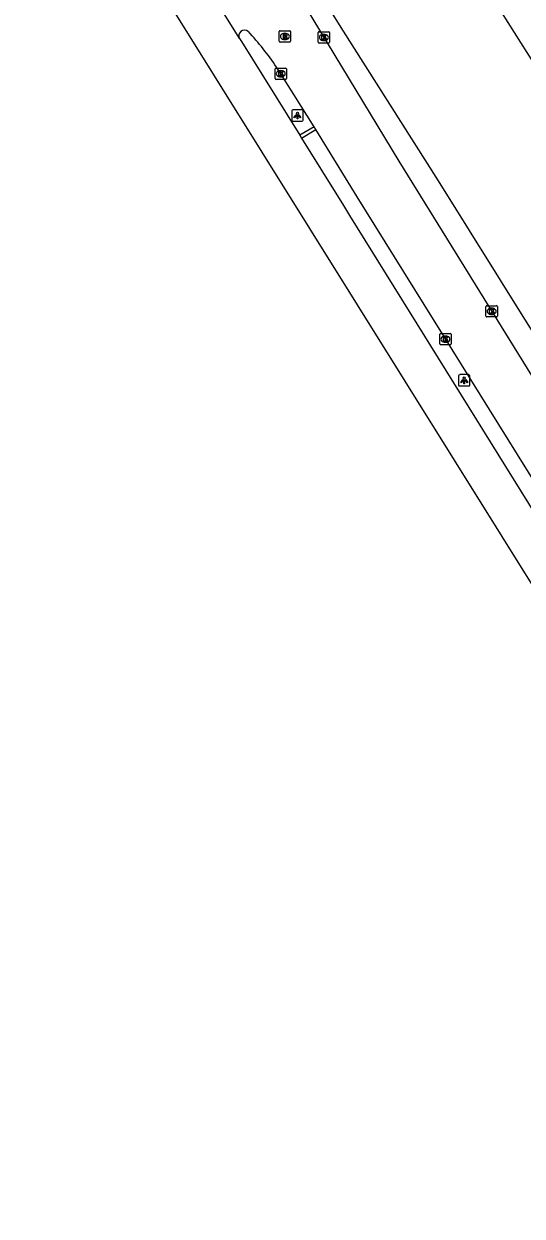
# Model space of a CAD drawing. Extents: x 158838 to 160074, y 386376 to 387776.
# Drawn here: x 159230.6 to 159274.8, y 386456.8 to 386562.7 of the extents above; entities that cross this region are included whole.
import ezdxf

# ---------------------------------------------------------------- set-up
doc = ezdxf.new("R2010")
doc.units = 0
for name, color, linetype in [('IMGEO_Kolk', 7, 'Continuous'), ('IMGEO_Lichtpunt', 7, 'Continuous'), ('IMGEO_Pand', 7, 'Continuous'), ('IMGEO_Rijbaan_lokaal_open', 7, 'Continuous'), ('IMGEO_Rijbaan_regionaal_gesloten', 7, 'Continuous'), ('IMGEO_Rioolput', 7, 'Continuous'), ('IMGEO_Verkeerseiland_groen', 7, 'Continuous'), ('IMGEO_Voetpad_open', 7, 'Continuous')]:
    doc.layers.add(name, color=color, linetype=linetype)

msp = doc.modelspace()

# ---------------------------------------------------------------- linework, layer by layer
at = {"layer": 'IMGEO_Kolk'}
for p, q in [((159256.7, 386561.02), (159256.7, 386561.88)), ((159256.78, 386561.95), (159257.63, 386561.95)), ((159257.19, 386561.73), (159257.22, 386561.73)), ((159257.21, 386561.17), (159257.19, 386561.17)), ((159257.7, 386561.88), (159257.7, 386561.02)), ((159257.63, 386560.95), (159256.78, 386560.95)), ((159252.88, 386557.8), (159252.88, 386558.65)), ((159252.96, 386558.73), (159253.81, 386558.73)), ((159253.37, 386558.51), (159253.4, 386558.51)), ((159253.39, 386557.95), (159253.37, 386557.95)), ((159253.88, 386558.65), (159253.88, 386557.8)), ((159253.81, 386557.73), (159252.96, 386557.73)), ((159271.57, 386536.72), (159271.57, 386537.57)), ((159271.65, 386537.64), (159272.5, 386537.64)), ((159272.06, 386537.42), (159272.09, 386537.42)), ((159272.08, 386536.86), (159272.06, 386536.86)), ((159272.58, 386537.57), (159272.58, 386536.72)), ((159272.5, 386536.64), (159271.65, 386536.64)), ((159267.48, 386534.25), (159267.48, 386535.1)), ((159267.55, 386535.17), (159268.4, 386535.17)), ((159267.96, 386534.95), (159267.99, 386534.95)), ((159268.48, 386535.1), (159268.48, 386534.25)), ((159268.4, 386534.17), (159267.55, 386534.17)), ((159267.99, 386534.39), (159267.96, 386534.39))]:
    msp.add_line(p, q, dxfattribs=at)
for points in [[(159256.7, 386561.02), (159256.7, 386561.88)], [(159256.78, 386561.95), (159257.63, 386561.95)], [(159257.02, 386561.65), (159257.15, 386561.65), (159257.15, 386561.5), (159257.28, 386561.65), (159257.44, 386561.65), (159257.3, 386561.5), (159257.45, 386561.25), (159257.3, 386561.25), (159257.21, 386561.42), (159257.15, 386561.35), (159257.15, 386561.25), (159257.02, 386561.25), (159257.02, 386561.65)], [(159257.7, 386561.88), (159257.7, 386561.02)], [(159257.63, 386560.95), (159256.78, 386560.95)], [(159252.88, 386557.8), (159252.88, 386558.65)], [(159252.96, 386558.73), (159253.81, 386558.73)], [(159253.2, 386558.43), (159253.33, 386558.43), (159253.33, 386558.28), (159253.46, 386558.43), (159253.62, 386558.43), (159253.48, 386558.28), (159253.63, 386558.03), (159253.48, 386558.03), (159253.39, 386558.19), (159253.33, 386558.12), (159253.33, 386558.03), (159253.2, 386558.03), (159253.2, 386558.43)], [(159253.88, 386558.65), (159253.88, 386557.8)], [(159253.81, 386557.73), (159252.96, 386557.73)], [(159271.57, 386536.72), (159271.57, 386537.57)], [(159271.65, 386537.64), (159272.5, 386537.64)], [(159271.89, 386537.34), (159272.02, 386537.34), (159272.02, 386537.19), (159272.15, 386537.34), (159272.31, 386537.34), (159272.17, 386537.19), (159272.32, 386536.94), (159272.17, 386536.94), (159272.08, 386537.11), (159272.02, 386537.04), (159272.02, 386536.94), (159271.89, 386536.94), (159271.89, 386537.34)], [(159272.58, 386537.57), (159272.58, 386536.72)], [(159272.5, 386536.64), (159271.65, 386536.64)], [(159267.48, 386534.25), (159267.48, 386535.1)], [(159267.55, 386535.17), (159268.4, 386535.17)], [(159267.8, 386534.87), (159267.92, 386534.87), (159267.92, 386534.72), (159268.05, 386534.87), (159268.21, 386534.87), (159268.07, 386534.72), (159268.22, 386534.47), (159268.07, 386534.47), (159267.98, 386534.64), (159267.92, 386534.57), (159267.92, 386534.47), (159267.8, 386534.47), (159267.8, 386534.87)], [(159268.48, 386535.1), (159268.48, 386534.25)], [(159268.4, 386534.17), (159267.55, 386534.17)]]:
    msp.add_lwpolyline(points, dxfattribs=at)
for centre, start, end in [((159256.78, 386561.88), 91.552, 178.448), ((159256.78, 386561.88), 91.552, 178.448), ((159256.78, 386561.03), 181.552, 268.448), ((159256.78, 386561.03), 181.552, 268.448), ((159257.63, 386561.88), 1.552, 88.448), ((159257.63, 386561.88), 1.552, 88.448), ((159257.63, 386561.03), 271.552, 358.448), ((159257.63, 386561.03), 271.552, 358.448), ((159252.96, 386558.65), 91.552, 178.448), ((159252.96, 386558.65), 91.552, 178.448), ((159253.81, 386558.65), 1.552, 88.448), ((159253.81, 386558.65), 1.552, 88.448), ((159252.96, 386557.8), 181.552, 268.448), ((159252.96, 386557.8), 181.552, 268.448), ((159253.81, 386557.8), 271.552, 358.448), ((159253.81, 386557.8), 271.552, 358.448), ((159271.65, 386537.57), 91.552, 178.448), ((159271.65, 386537.57), 91.552, 178.448), ((159271.65, 386536.72), 181.552, 268.448), ((159271.65, 386536.72), 181.552, 268.448), ((159272.5, 386537.57), 1.552, 88.448), ((159272.5, 386537.57), 1.552, 88.448), ((159272.5, 386536.72), 271.552, 358.448), ((159272.5, 386536.72), 271.552, 358.448), ((159267.55, 386535.1), 91.552, 178.448), ((159267.55, 386535.1), 91.552, 178.448), ((159268.4, 386535.1), 1.552, 88.448), ((159268.4, 386535.1), 1.552, 88.448), ((159267.55, 386534.25), 181.552, 268.448), ((159267.55, 386534.25), 181.552, 268.448), ((159268.4, 386534.25), 271.552, 358.448), ((159268.4, 386534.25), 271.552, 358.448)]:
    msp.add_arc(centre, 0.0765, start, end, dxfattribs=at)
for centre, major_axis, ratio, start_param, end_param in [((159257.19, 386561.45), (-0.387, 0.002), 0.722429, 4.712389, 7.853982), ((159257.21, 386561.45), (-0.39, 0.002), 0.717154, 1.570796, 4.712389), ((159253.37, 386558.23), (-0.387, 0.002), 0.722429, 4.712389, 7.853982), ((159253.39, 386558.23), (-0.39, 0.002), 0.717154, 1.570796, 4.712389), ((159272.06, 386537.14), (-0.387, 0.002), 0.722429, 4.712389, 7.853982), ((159272.09, 386537.14), (-0.39, 0.002), 0.717154, 1.570796, 4.712389), ((159267.96, 386534.67), (-0.387, 0.002), 0.722429, 4.712389, 7.853982), ((159267.99, 386534.67), (-0.39, 0.002), 0.717154, 1.570796, 4.712389)]:
    msp.add_ellipse(centre, major_axis=major_axis, ratio=ratio, start_param=start_param, end_param=end_param, dxfattribs=at)
at = {"layer": 'IMGEO_Lichtpunt'}
for p, q in [((159254.36, 386554.93), (159254.36, 386554.12)), ((159254.36, 386554.93), (159254.36, 386554.12)), ((159255.26, 386555.02), (159254.46, 386555.02)), ((159255.26, 386555.02), (159254.46, 386555.02)), ((159255.36, 386554.12), (159255.36, 386554.93)), ((159255.36, 386554.12), (159255.36, 386554.93)), ((159254.46, 386554.02), (159255.26, 386554.02)), ((159254.46, 386554.02), (159255.26, 386554.02)), ((159269.14, 386531.42), (159269.14, 386530.61)), ((159269.14, 386531.42), (159269.14, 386530.61)), ((159270.05, 386531.52), (159269.24, 386531.52)), ((159270.05, 386531.52), (159269.24, 386531.52)), ((159270.14, 386530.61), (159270.14, 386531.42)), ((159270.14, 386530.61), (159270.14, 386531.42)), ((159269.24, 386530.52), (159270.05, 386530.52)), ((159269.24, 386530.52), (159270.05, 386530.52))]:
    msp.add_line(p, q, dxfattribs=at)
for points in [[(159254.74, 386554.59), (159254.77, 386554.56), (159254.59, 386554.3), (159254.55, 386554.33), (159254.74, 386554.59)], [(159254.84, 386554.54), (159254.89, 386554.54), (159254.89, 386554.22), (159254.84, 386554.22), (159254.84, 386554.54)], [(159254.95, 386554.56), (159254.99, 386554.59), (159255.17, 386554.33), (159255.13, 386554.3), (159254.95, 386554.56)], [(159269.52, 386531.08), (159269.56, 386531.06), (159269.37, 386530.79), (159269.33, 386530.82), (159269.52, 386531.08)], [(159269.62, 386531.04), (159269.67, 386531.04), (159269.67, 386530.71), (159269.62, 386530.71), (159269.62, 386531.04)], [(159269.73, 386531.06), (159269.77, 386531.08), (159269.95, 386530.82), (159269.92, 386530.79), (159269.73, 386531.06)]]:
    msp.add_lwpolyline(points, dxfattribs=at)
for centre in [(159254.86, 386554.72), (159269.64, 386531.22)]:
    msp.add_circle(centre, 0.0994, dxfattribs=at)
for centre, start, end in [((159254.46, 386554.93), 90, 180), ((159254.46, 386554.93), 90, 180), ((159255.26, 386554.93), 0, 90), ((159255.26, 386554.93), 0, 90), ((159254.46, 386554.12), 180, 270), ((159254.46, 386554.12), 180, 270), ((159255.26, 386554.12), 270, 0), ((159255.26, 386554.12), 270, 360), ((159269.24, 386531.42), 90, 180), ((159269.24, 386531.42), 90, 180), ((159270.05, 386531.42), 0, 90), ((159270.05, 386531.42), 0, 90), ((159269.24, 386530.61), 180, 270), ((159269.24, 386530.61), 180, 270), ((159270.05, 386530.61), 270, 0), ((159270.05, 386530.61), 270, 360)]:
    msp.add_arc(centre, 0.0946, start, end, dxfattribs=at)
at = {"layer": 'IMGEO_Pand'}
msp.add_lwpolyline([(159276.33, 386558.35), (159270.74, 386567.25), (159268.27, 386565.71), (159262.57, 386574.8), (159268.66, 386578.62), (159270.86, 386575.1), (159272.57, 386576.17), (159278.51, 386566.7), (159279.77, 386567.49), (159282.92, 386562.48), (159276.33, 386558.35)], dxfattribs=at)
at = {"layer": 'IMGEO_Rijbaan_lokaal_open'}
for points in [[(159253.35, 386567.8), (159253.67, 386567.3), (159263.85, 386550.46), (159276.37, 386530.2), (159280.33, 386523.86)], [(159256.33, 386553.51), (159253.38, 386558.23), (159253.01, 386558.81)], [(159256.48, 386553.27), (159256.33, 386553.51)], [(159349.61, 386404.05), (159344.85, 386411.69), (159315.18, 386459.16), (159295.76, 386490.01), (159289.54, 386500), (159260.16, 386547.29), (159256.48, 386553.27)]]:
    msp.add_lwpolyline(points, dxfattribs=at)
for centre, radius, start, end in [((159250.17, 386561.59), 0.508, 49.5416, 210.9916), ((159230.26, 386543.43), 27.46, 34.0575, 42.4958)]:
    msp.add_arc(centre, radius, start, end, dxfattribs=at)
at = {"layer": 'IMGEO_Rijbaan_regionaal_gesloten'}
for points in [[(159345.08, 386401.55), (159302.57, 386469.73), (159230.61, 386585.17)], [(159249.74, 386561.33), (159239.91, 386577.1)], [(159249.74, 386561.33), (159255.06, 386552.77)], [(159255.06, 386552.77), (159255.21, 386552.52)], [(159255.21, 386552.52), (159258.93, 386546.53), (159259.48, 386545.64), (159287.8, 386500), (159291.11, 386494.7), (159321.6, 386445.9), (159348.22, 386403.5)]]:
    msp.add_lwpolyline(points, dxfattribs=at)
at = {"layer": 'IMGEO_Rioolput'}
for p, q in [((159253.24, 386561.12), (159253.24, 386561.97)), ((159253.32, 386562.04), (159254.17, 386562.04)), ((159254.17, 386561.04), (159253.32, 386561.04)), ((159253.73, 386561.82), (159253.76, 386561.82)), ((159253.75, 386561.26), (159253.73, 386561.26)), ((159254.24, 386561.97), (159254.24, 386561.12))]:
    msp.add_line(p, q, dxfattribs=at)
for points in [[(159253.24, 386561.12), (159253.24, 386561.97)], [(159253.32, 386562.04), (159254.17, 386562.04)], [(159254.17, 386561.04), (159253.32, 386561.04)], [(159253.83, 386561.74), (159253.58, 386561.74), (159253.58, 386561.34)], [(159253.58, 386561.34), (159253.7, 386561.34), (159253.7, 386561.5), (159253.72, 386561.5)], [(159253.76, 386561.66), (159253.7, 386561.66), (159253.7, 386561.58)], [(159253.7, 386561.58), (159253.76, 386561.58)], [(159253.76, 386561.47), (159253.83, 386561.34), (159253.97, 386561.34), (159253.91, 386561.47)], [(159254.24, 386561.97), (159254.24, 386561.12)]]:
    msp.add_lwpolyline(points, dxfattribs=at)
for centre, radius, start, end in [((159253.32, 386561.97), 0.0765, 91.552, 178.448), ((159253.32, 386561.97), 0.0765, 91.552, 178.448), ((159253.32, 386561.12), 0.0765, 181.552, 268.448), ((159253.32, 386561.12), 0.0765, 181.552, 268.448), ((159253.71, 386561.45), 0.0533, 26.0293, 88.6989), ((159253.76, 386561.56), 0.0964, 77.0061, 93.1865), ((159253.74, 386561.77), 0.19, 274.7715, 282.9687), ((159253.78, 386561.62), 0.0378, 276.6634, 79.6772), ((159253.83, 386561.63), 0.109, 350.3612, 89.416), ((159253.83, 386561.63), 0.112, 277.5842, 350.9817), ((159253.81, 386561.41), 0.108, 29.5134, 73.7905), ((159254.17, 386561.97), 0.0765, 1.552, 88.448), ((159254.17, 386561.97), 0.0765, 1.552, 88.448), ((159254.17, 386561.12), 0.0765, 271.552, 358.448), ((159254.17, 386561.12), 0.0765, 271.552, 358.448)]:
    msp.add_arc(centre, radius, start, end, dxfattribs=at)
for centre, major_axis, ratio, start_param, end_param in [((159253.73, 386561.54), (-0.387, 0.002), 0.722429, 4.712389, 7.853982), ((159253.75, 386561.54), (-0.39, 0.002), 0.717154, 1.570796, 4.712389)]:
    msp.add_ellipse(centre, major_axis=major_axis, ratio=ratio, start_param=start_param, end_param=end_param, dxfattribs=at)
at = {"layer": 'IMGEO_Verkeerseiland_groen'}
for points in [[(159256.33, 386553.51), (159255.06, 386552.77)], [(159255.21, 386552.52), (159256.48, 386553.27)]]:
    msp.add_lwpolyline(points, dxfattribs=at)
at = {"layer": 'IMGEO_Voetpad_open'}
msp.add_lwpolyline([(159242.18, 386588.93), (159258.71, 386562.33), (159267.34, 386548.73), (159297.72, 386500), (159350.04, 386416.08)], dxfattribs=at)

doc.saveas('drawing.dxf')
